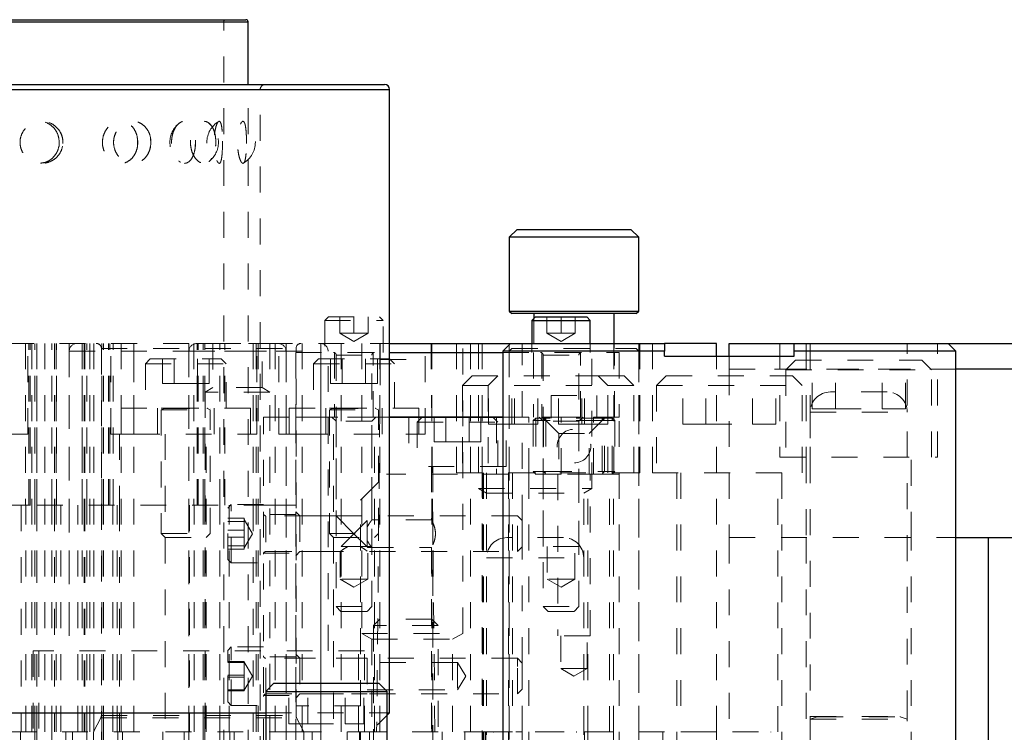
# Model space of a CAD drawing. Header units: inches. Extents: x 1802 to 2468, y -253 to -72.
# Tile 289 of 570: x 2081.72 to 2085.53, y -114.7 to -111.95. Entities that reach past the tile are written whole.
import ezdxf

# ---------------------------------------------------------------- set-up
doc = ezdxf.new("R2010")
doc.units = ezdxf.units.IN
doc.header["$LTSCALE"] = 0.5
doc.header["$MEASUREMENT"] = 0
doc.linetypes.add('HIDDEN', pattern=[0.225, 0.15, -0.075])
for name, color, linetype in [('DIE-M-S', 8, 'Continuous'), ('DIE-M-S2', 1, 'Continuous'), ('DIE-M-S3', 8, 'Continuous'), ('DSS-M-S', 53, 'Continuous'), ('RAI-M-S', 8, 'Continuous'), ('SVD-M-S', 8, 'Continuous')]:
    doc.layers.add(name, color=color, linetype=linetype)

msp = doc.modelspace()

# ---------------------------------------------------------------- linework, layer by layer
at = {"layer": 'DIE-M-S', "linetype": 'HIDDEN', "lineweight": 18}
for p, q in [((2080.27666, -113.19667), (2083.15166, -113.19667)), ((2081.76916, -114.69667), (2081.76916, -113.19667)), ((2081.81941, -113.19667), (2081.81941, -114.69667)), ((2081.86416, -114.69667), (2081.86416, -113.19667)), ((2081.91356, -113.19667), (2081.91356, -114.38417)), ((2081.96416, -114.69667), (2081.96416, -113.19667)), ((2081.99416, -114.69667), (2081.99416, -113.19667)), ((2082.00891, -114.69667), (2082.00891, -113.19667)), ((2082.11437, -114.69667), (2082.11437, -113.19667)), ((2082.16395, -113.54667), (2082.16395, -113.19667)), ((2082.16416, -114.69667), (2082.16416, -113.19667)), ((2082.37666, -113.19667), (2082.37666, -114.69667)), ((2082.63666, -113.19667), (2082.63666, -114.69667)), ((2082.63916, -113.54667), (2082.63916, -113.19667)), ((2082.64416, -114.69667), (2082.64416, -113.19667)), ((2082.70916, -114.69667), (2082.70916, -113.19667)), ((2082.75166, -114.69667), (2082.75166, -113.19667)), ((2082.81416, -114.69667), (2082.81416, -113.19667)), ((2082.88666, -114.69667), (2082.88666, -113.19667)), ((2082.91476, -114.38417), (2082.91476, -113.19667)), ((2082.96416, -113.19667), (2082.96416, -114.69667)), ((2083.04416, -113.19667), (2083.04416, -114.31667)), ((2083.11366, -113.19667), (2083.11366, -114.69667)), ((2083.28916, -113.54667), (2083.28916, -113.19667)), ((2083.31466, -114.69667), (2083.31466, -113.19667)), ((2083.40966, -113.19667), (2083.40966, -113.69667)), ((2083.43416, -114.31667), (2083.43416, -113.19667)), ((2083.46416, -114.69667), (2083.46416, -113.19667)), ((2083.49541, -113.19667), (2083.49541, -113.75667)), ((2083.50966, -113.19667), (2083.50966, -113.69667)), ((2083.61416, -113.19667), (2083.61416, -114.69667)), ((2083.66416, -113.88127), (2083.66416, -113.19667)), ((2083.93291, -113.75667), (2083.93291, -113.19667)), ((2084.01866, -113.69667), (2084.01866, -113.19667)), ((2084.11416, -114.69667), (2084.11416, -113.19667)), ((2084.11866, -113.69667), (2084.11866, -113.19667)), ((2084.41416, -114.69667), (2084.41416, -113.24667)), ((2082.16416, -113.54667), (2082.63916, -113.54667)), ((2082.28466, -113.54667), (2082.28466, -114.69667)), ((2082.44366, -114.69667), (2082.44366, -113.54667)), ((2082.81416, -113.54667), (2083.28916, -113.54667)), ((2082.93466, -113.54667), (2082.93466, -114.69667)), ((2083.09366, -114.69667), (2083.09366, -113.54667)), ((2083.40966, -113.69667), (2084.01866, -113.69667)), ((2083.51116, -113.69667), (2083.51116, -114.69667)), ((2083.61116, -113.69667), (2083.61116, -114.69667)), ((2083.91716, -114.69667), (2083.91716, -113.69667)), ((2084.01716, -114.69667), (2084.01716, -113.69667)), ((2084.01866, -113.69667), (2084.11866, -113.69667)), ((2083.49541, -113.75667), (2083.93291, -113.75667)), ((2083.49541, -113.75667), (2083.52666, -113.77472)), ((2083.52666, -113.77472), (2083.90166, -113.77472)), ((2083.90166, -113.77472), (2083.93291, -113.75667)), ((2083.66416, -114.43127), (2083.66416, -113.98207)), ((2083.04416, -114.31667), (2083.43416, -114.31667)), ((2083.04416, -114.31667), (2083.08291, -114.33905)), ((2083.08291, -114.33905), (2083.39541, -114.33905)), ((2083.08291, -114.33905), (2083.08291, -114.69667)), ((2083.39541, -114.33905), (2083.43416, -114.31667)), ((2083.39541, -114.69667), (2083.39541, -114.33905)), ((2083.05416, -114.38417), (2081.77416, -114.38417)), ((2081.77416, -114.38417), (2081.77416, -114.69667)), ((2083.05416, -114.69667), (2083.05416, -114.38417)), ((2083.66416, -114.69667), (2083.66416, -114.53207)), ((2080.28654, -114.69667), (2082.78916, -114.69667)), ((2083.03916, -114.69667), (2083.66416, -114.69667)), ((2084.41416, -114.69667), (2083.66416, -114.69667))]:
    msp.add_line(p, q, dxfattribs=at)
at = {"layer": 'DIE-M-S', "linetype": 'Continuous', "lineweight": 25}
for p, q in [((2083.15166, -113.19667), (2083.61916, -113.19667)), ((2084.41416, -113.19667), (2084.21416, -113.19667)), ((2084.41416, -113.24667), (2084.41416, -113.19667))]:
    msp.add_line(p, q, dxfattribs=at)
at = {"layer": 'DIE-M-S2', "linetype": 'HIDDEN', "lineweight": 18}
for p, q in [((2081.74485, -113.19667), (2081.74485, -113.82167)), ((2081.75416, -113.54667), (2081.75416, -113.19667)), ((2081.75784, -113.82167), (2081.75784, -113.19667)), ((2081.76272, -113.82167), (2081.76272, -113.19667)), ((2081.78132, -113.82167), (2081.78132, -113.19667)), ((2081.78845, -113.82167), (2081.78845, -113.19667)), ((2081.78916, -113.19667), (2081.78916, -113.82167)), ((2081.84632, -113.82167), (2081.84632, -113.19667)), ((2081.84632, -113.82167), (2081.84632, -113.19667)), ((2081.85709, -113.19667), (2081.85709, -113.82167)), ((2081.86492, -113.82167), (2081.86492, -113.19667)), ((2081.96339, -113.82167), (2081.96339, -113.19667)), ((2081.97123, -113.19667), (2081.97123, -113.82167)), ((2081.97416, -113.19667), (2081.97416, -113.82167)), ((2081.98199, -113.82167), (2081.98199, -113.19667)), ((2081.98199, -113.82167), (2081.98199, -113.19667)), ((2082.03987, -113.82167), (2082.03987, -113.19667)), ((2082.04699, -113.82167), (2082.04699, -113.19667)), ((2082.06559, -113.82167), (2082.06559, -113.19667)), ((2082.07048, -113.82167), (2082.07048, -113.19667)), ((2082.07416, -113.54667), (2082.07416, -113.19667)), ((2082.08347, -113.82167), (2082.08347, -113.19667)), ((2082.39485, -113.19667), (2082.39485, -113.82167)), ((2082.40784, -113.82167), (2082.40784, -113.19667)), ((2082.41272, -113.82167), (2082.41272, -113.19667)), ((2082.43132, -113.82167), (2082.43132, -113.19667)), ((2082.43845, -113.82167), (2082.43845, -113.19667)), ((2082.49632, -113.82167), (2082.49632, -113.19667)), ((2082.49632, -113.82167), (2082.49632, -113.19667)), ((2082.51492, -113.82167), (2082.51492, -113.19667)), ((2082.62416, -113.19667), (2082.62416, -113.82167)), ((2082.68916, -113.19667), (2082.68916, -113.38467)), ((2082.72416, -113.54667), (2082.72416, -113.19667)), ((2082.96416, -113.19667), (2082.96416, -114.69667)), ((2083.11581, -113.19667), (2083.11581, -113.25867)), ((2083.31251, -113.25867), (2083.31251, -113.19667)), ((2083.46416, -114.69667), (2083.46416, -113.19667)), ((2083.11581, -113.25867), (2083.10178, -114.69667)), ((2083.11581, -113.25867), (2083.31251, -113.25867)), ((2083.32654, -114.69667), (2083.31251, -113.25867)), ((2081.66416, -113.54667), (2081.75416, -113.54667)), ((2082.07416, -113.54667), (2082.10851, -113.54667)), ((2082.10851, -113.54667), (2082.10851, -113.82167)), ((2082.10851, -113.54667), (2082.16416, -113.54667)), ((2082.72416, -113.54667), (2082.81416, -113.54667)), ((2081.66416, -113.82167), (2081.78916, -113.82167)), ((2081.78916, -113.82167), (2082.68916, -113.82167)), ((2082.68916, -113.82167), (2082.81416, -113.82167))]:
    msp.add_line(p, q, dxfattribs=at)
at = {"layer": 'DIE-M-S3', "linetype": 'Continuous', "lineweight": 25}
for p, q in [((2083.64416, -112.75667), (2083.61416, -112.78667)), ((2083.61416, -112.78667), (2083.61416, -113.07167)), ((2084.11416, -112.78667), (2083.61416, -112.78667)), ((2083.64416, -112.75667), (2084.08416, -112.75667)), ((2084.11416, -112.78667), (2084.08416, -112.75667)), ((2084.11416, -113.07167), (2084.11416, -112.78667)), ((2083.61416, -113.07167), (2083.62416, -113.08167)), ((2083.61416, -113.07167), (2084.11416, -113.07167)), ((2084.10416, -113.08167), (2083.62416, -113.08167)), ((2083.70916, -113.08167), (2083.70916, -113.09967)), ((2084.01916, -113.19667), (2084.01916, -113.08167)), ((2084.10416, -113.08167), (2084.11416, -113.07167)), ((2083.61916, -113.19667), (2083.58916, -113.22667)), ((2083.61916, -113.19667), (2084.21416, -113.19667)), ((2084.21416, -113.19667), (2084.21416, -113.22667)), ((2084.71416, -113.19667), (2085.30916, -113.19667)), ((2084.71416, -113.22667), (2084.71416, -113.19667)), ((2085.33916, -113.22667), (2085.30916, -113.19667)), ((2083.58916, -113.22667), (2083.58916, -115.19667)), ((2084.21416, -113.22667), (2083.58916, -113.22667)), ((2084.21416, -113.24667), (2084.21416, -113.22667)), ((2084.71416, -113.24667), (2084.71416, -113.22667)), ((2085.33916, -113.22667), (2084.71416, -113.22667)), ((2085.33916, -115.19667), (2085.33916, -113.22667)), ((2084.21416, -113.24667), (2084.71416, -113.24667))]:
    msp.add_line(p, q, dxfattribs=at)
at = {"layer": 'DIE-M-S3', "linetype": 'HIDDEN', "lineweight": 18}
for p, q in [((2083.70916, -113.09967), (2083.70916, -113.21667)), ((2082.63666, -113.19667), (2082.63666, -115.19667)), ((2082.88666, -115.19667), (2082.88666, -113.19667)), ((2084.01916, -113.21667), (2084.01916, -113.19667)), ((2084.16726, -113.19667), (2084.16726, -113.69667)), ((2084.76106, -113.69667), (2084.76106, -113.19667)), ((2083.62416, -113.21667), (2083.61416, -113.22667)), ((2083.61416, -113.22667), (2083.61416, -114.94667)), ((2083.62416, -113.21667), (2084.10416, -113.21667)), ((2084.11416, -113.22667), (2084.10416, -113.21667)), ((2084.11416, -114.94667), (2084.11416, -113.22667)), ((2084.16726, -113.69667), (2084.76106, -113.69667)), ((2084.26116, -113.69667), (2084.26116, -115.19667)), ((2084.66716, -115.19667), (2084.66716, -113.69667)), ((2081.66416, -113.82167), (2081.78916, -113.82167)), ((2081.72845, -113.82167), (2081.72845, -114.69667)), ((2081.74632, -114.69667), (2081.74632, -113.82167)), ((2081.78132, -114.69667), (2081.78132, -113.82167)), ((2081.78845, -114.69667), (2081.78845, -113.82167)), ((2081.78916, -113.82167), (2081.78916, -114.69667)), ((2081.78916, -113.82167), (2082.68916, -113.82167)), ((2081.84632, -114.69667), (2081.84632, -113.82167)), ((2081.84632, -114.69667), (2081.84632, -113.82167)), ((2081.85709, -113.82167), (2081.85709, -114.69667)), ((2081.88132, -114.69667), (2081.88132, -113.82167)), ((2081.94699, -114.69667), (2081.94699, -113.82167)), ((2081.97123, -113.82167), (2081.97123, -114.69667)), ((2081.97416, -113.82167), (2081.97416, -114.69667)), ((2081.98199, -114.69667), (2081.98199, -113.82167)), ((2081.98199, -114.69667), (2081.98199, -113.82167)), ((2082.03987, -114.69667), (2082.03987, -113.82167)), ((2082.04699, -114.69667), (2082.04699, -113.82167)), ((2082.08199, -114.69667), (2082.08199, -113.82167)), ((2082.09987, -114.69667), (2082.09987, -113.82167)), ((2082.10851, -113.82167), (2082.10851, -114.69667)), ((2082.37845, -113.82167), (2082.37845, -114.69667)), ((2082.39632, -114.69667), (2082.39632, -113.82167)), ((2082.43132, -114.69667), (2082.43132, -113.82167)), ((2082.43845, -114.69667), (2082.43845, -113.82167)), ((2082.49632, -114.69667), (2082.49632, -113.82167)), ((2082.49632, -114.69667), (2082.49632, -113.82167)), ((2082.53132, -114.69667), (2082.53132, -113.82167)), ((2082.62416, -113.82167), (2082.62416, -114.69667)), ((2082.68916, -113.82167), (2082.81416, -113.82167)), ((2080.28654, -114.69667), (2082.78916, -114.69667)), ((2081.72632, -115.19667), (2081.72632, -114.69667)), ((2081.78132, -115.19667), (2081.78132, -114.69667)), ((2081.78845, -115.19667), (2081.78845, -114.69667)), ((2081.78916, -114.69667), (2081.78916, -115.19667)), ((2081.84632, -115.19667), (2081.84632, -114.69667)), ((2081.84632, -115.19667), (2081.84632, -114.69667)), ((2081.90132, -115.19667), (2081.90132, -114.69667)), ((2081.92699, -115.19667), (2081.92699, -114.69667)), ((2081.98199, -115.19667), (2081.98199, -114.69667)), ((2081.98199, -115.19667), (2081.98199, -114.69667)), ((2082.00791, -114.69667), (2082.00791, -115.19667)), ((2082.03916, -115.19667), (2082.03916, -114.69667)), ((2082.03987, -115.19667), (2082.03987, -114.69667)), ((2082.04699, -115.19667), (2082.04699, -114.69667)), ((2082.10199, -115.19667), (2082.10199, -114.69667)), ((2082.11987, -115.19667), (2082.11987, -114.69667)), ((2082.2751, -114.69667), (2082.2751, -115.19667)), ((2082.35845, -114.69667), (2082.35845, -115.19667)), ((2082.37632, -115.19667), (2082.37632, -114.69667)), ((2082.43132, -115.19667), (2082.43132, -114.69667)), ((2082.43845, -115.19667), (2082.43845, -114.69667)), ((2082.49632, -115.19667), (2082.49632, -114.69667)), ((2082.49632, -115.19667), (2082.49632, -114.69667)), ((2082.5351, -114.69667), (2082.5351, -115.19667)), ((2082.55132, -115.19667), (2082.55132, -114.69667)), ((2082.82041, -115.19667), (2082.82041, -114.69667)), ((2082.85322, -115.19667), (2082.85322, -114.69667)), ((2082.98822, -115.19667), (2082.98822, -114.69667)), ((2083.03603, -114.69667), (2083.03603, -115.19667)), ((2083.03916, -114.69667), (2083.66416, -114.69667)), ((2083.07353, -114.69667), (2083.07353, -115.19667)), ((2083.07366, -114.69667), (2083.07366, -114.88667)), ((2083.35466, -114.88667), (2083.35466, -114.69667)), ((2083.35478, -115.19667), (2083.35478, -114.69667)), ((2083.44228, -115.19667), (2083.44228, -114.69667)), ((2083.51116, -114.69667), (2083.51116, -115.19667)), ((2083.52041, -114.69667), (2083.52041, -115.19667)), ((2083.52416, -114.69667), (2083.52416, -115.19667)), ((2083.61116, -114.69667), (2083.61116, -115.19667)), ((2083.66416, -115.19667), (2083.66416, -114.69667)), ((2084.41416, -114.69667), (2083.66416, -114.69667)), ((2083.90416, -115.19667), (2083.90416, -114.69667)), ((2083.91716, -115.19667), (2083.91716, -114.69667)), ((2084.01716, -115.19667), (2084.01716, -114.69667)), ((2084.20791, -115.19667), (2084.20791, -114.69667)), ((2084.41416, -115.19667), (2084.41416, -114.69667))]:
    msp.add_line(p, q, dxfattribs=at)
at = {"layer": 'DSS-M-S', "linetype": 'Continuous', "lineweight": 25}
for p, q in [((2080.83141, -111.94667), (2082.59691, -111.94667)), ((2080.82353, -111.95455), (2082.60478, -111.95455)), ((2082.60478, -112.19667), (2082.60478, -111.95455)), ((2080.27666, -112.21667), (2083.15166, -112.21667)), ((2080.29666, -112.19667), (2083.13166, -112.19667)), ((2083.15166, -114.62317), (2083.15166, -112.21667)), ((2082.70428, -114.50917), (2082.67303, -114.54042)), ((2082.70428, -114.50917), (2083.11053, -114.50917)), ((2083.14178, -114.54042), (2083.11053, -114.50917)), ((2082.67303, -114.54042), (2082.67303, -114.82167)), ((2082.67303, -114.54042), (2083.14178, -114.54042)), ((2083.14178, -114.82167), (2083.14178, -114.54042)), ((2080.75529, -114.62317), (2082.67303, -114.62317)), ((2083.14178, -114.63306), (2083.15166, -114.62317)), ((2083.14178, -114.62317), (2083.15166, -114.62317))]:
    msp.add_line(p, q, dxfattribs=at)
at = {"layer": 'DSS-M-S', "linetype": 'HIDDEN', "lineweight": 18}
for p, q in [((2082.60478, -111.95455), (2080.82353, -111.95455)), ((2080.91728, -111.95455), (2082.50925, -111.95455)), ((2082.51103, -116.1888), (2082.51103, -111.95455)), ((2083.15166, -112.21667), (2080.27666, -112.21667)), ((2080.77666, -112.21667), (2082.64988, -112.21667)), ((2082.60478, -116.1888), (2082.60478, -112.19667)), ((2082.65166, -116.61417), (2082.65166, -112.21667)), ((2082.33789, -112.34811), (2082.34431, -112.34401)), ((2082.45962, -112.35249), (2082.45395, -112.34671)), ((2082.49143, -112.3404), (2082.49352, -112.34008)), ((2082.58824, -112.34154), (2082.58725, -112.3406)), ((2082.22909, -112.42437), (2082.22797, -112.40254)), ((2082.59874, -112.42433), (2082.59858, -112.40257)), ((2082.17825, -112.41554), (2082.17722, -112.43853)), ((2082.40161, -112.41555), (2082.40097, -112.43853)), ((2082.5061, -112.4156), (2082.50596, -112.43852)), ((2082.76306, -114.66542), (2082.76306, -114.50917)), ((2082.83523, -114.66542), (2082.83523, -114.50917)), ((2082.97957, -114.66542), (2082.97957, -114.50917)), ((2083.05174, -114.66542), (2083.05174, -114.50917)), ((2082.67303, -114.62317), (2083.14178, -114.62317)), ((2082.96416, -114.81067), (2083.14178, -114.63306)), ((2082.76306, -114.66542), (2082.83523, -114.66542)), ((2082.83523, -114.66542), (2082.97957, -114.66542)), ((2082.97957, -114.66542), (2083.05174, -114.66542))]:
    msp.add_line(p, q, dxfattribs=at)
for centre, radius, start, end in [((2082.51891, -111.95455), 0.00787, 90, 180), ((2082.67166, -112.21667), 0.02, 90, 180), ((2082.39677, -112.4202), 0.09375, 129.20272, 230.35272), ((2082.53947, -112.4202), 0.09375, 120.78974, 238.81024), ((2082.39677, -112.4202), 0.09375, 307.96843, 52.09477), ((2082.53947, -112.4202), 0.09375, 301.00349, 58.98802)]:
    msp.add_arc(centre, radius, start, end, dxfattribs=at)
at = {"layer": 'DSS-M-S', "linetype": 'Continuous', "lineweight": 25}
for centre, radius in [((2082.59691, -111.95455), 0.00787), ((2083.13166, -112.21667), 0.02)]:
    msp.add_arc(centre, radius, 0, 90, dxfattribs=at)
at = {"layer": 'DSS-M-S', "linetype": 'HIDDEN', "lineweight": 18}
for points, knots in [([(2081.88971, -112.4202), (2081.88884, -112.42917), (2081.88709, -112.4471), (2081.87349, -112.47099), (2081.85334, -112.48945), (2081.82765, -112.5005), (2081.79918, -112.50262), (2081.77121, -112.49516), (2081.74733, -112.47885), (2081.73061, -112.45577), (2081.72289, -112.42898), (2081.72462, -112.40167), (2081.73524, -112.37664), (2081.75358, -112.35624), (2081.77797, -112.34258), (2081.80597, -112.33743), (2081.8344, -112.34178), (2081.85977, -112.35538), (2081.87869, -112.37654), (2081.88839, -112.3995), (2081.88934, -112.41445), (2081.88971, -112.4202)], [0, 0, 0, 0, 0.05200279, 0.10398273, 0.15647529, 0.21028478, 0.26527623, 0.32086231, 0.3762398, 0.43064226, 0.48366013, 0.53552839, 0.58705764, 0.63919628, 0.6925647, 0.74721807, 0.80269319, 0.85823011, 0.91301991, 0.9664974, 1, 1, 1, 1]), ([(2081.87542, -112.4202), (2081.87454, -112.41091), (2081.87276, -112.39232), (2081.85888, -112.3675), (2081.83841, -112.34944), (2081.81735, -112.33985), (2081.80407, -112.34008), (2081.79971, -112.34016)], [0, 0, 0, 0, 0.2260475, 0.4521919, 0.6759687, 0.893497, 1, 1, 1, 1]), ([(2082.17889, -112.4202), (2082.17816, -112.4109), (2082.17669, -112.3923), (2082.16512, -112.36759), (2082.14788, -112.34913), (2082.12636, -112.33911), (2082.10335, -112.33827), (2082.08125, -112.34622), (2082.06224, -112.362), (2082.04835, -112.38421), (2082.04146, -112.41084), (2082.04287, -112.43901), (2082.05272, -112.46524), (2082.06971, -112.4861), (2082.09129, -112.49903), (2082.11447, -112.50286), (2082.1366, -112.49769), (2082.15571, -112.48433), (2082.17006, -112.46404), (2082.17776, -112.44148), (2082.17857, -112.42634), (2082.17889, -112.4202)], [0, 0, 0, 0, 0.0554579, 0.1109395, 0.1658403, 0.2192081, 0.2711117, 0.3223399, 0.3739729, 0.4268563, 0.4812619, 0.5368274, 0.5927419, 0.6480375, 0.7019377, 0.7542614, 0.8055938, 0.8569812, 0.9093952, 0.9633154, 1, 1, 1, 1]), ([(2082.22968, -112.4202), (2082.22895, -112.42917), (2082.2275, -112.4471), (2082.21615, -112.47099), (2082.19915, -112.48945), (2082.17719, -112.5005), (2082.15249, -112.50262), (2082.12784, -112.49516), (2082.1065, -112.47885), (2082.09139, -112.45577), (2082.08437, -112.42898), (2082.08594, -112.40167), (2082.09558, -112.37664), (2082.1121, -112.35624), (2082.13383, -112.34258), (2082.15842, -112.33743), (2082.183, -112.34178), (2082.2046, -112.35538), (2082.22049, -112.37654), (2082.22858, -112.3995), (2082.22937, -112.41445), (2082.22968, -112.4202)], [0, 0, 0, 0, 0.0520028, 0.1039827, 0.1564753, 0.2102848, 0.2652762, 0.3208623, 0.3762398, 0.4306423, 0.4836601, 0.5355284, 0.5870576, 0.6391963, 0.6925647, 0.7472181, 0.8026932, 0.8582301, 0.9130199, 0.9664974, 1, 1, 1, 1]), ([(2082.402, -112.4202), (2082.40155, -112.4109), (2082.40064, -112.3923), (2082.39339, -112.36759), (2082.38234, -112.34913), (2082.36818, -112.33911), (2082.3526, -112.33827), (2082.33725, -112.34622), (2082.32374, -112.362), (2082.31371, -112.38421), (2082.30868, -112.41084), (2082.30971, -112.43901), (2082.31688, -112.46524), (2082.32908, -112.4861), (2082.34427, -112.49903), (2082.36018, -112.50286), (2082.37497, -112.49769), (2082.38739, -112.48433), (2082.3965, -112.46404), (2082.4013, -112.44148), (2082.4018, -112.42634), (2082.402, -112.4202)], [0, 0, 0, 0, 0.0554579, 0.1109395, 0.1658403, 0.2192081, 0.2711117, 0.3223399, 0.3739729, 0.4268563, 0.4812619, 0.5368274, 0.5927419, 0.6480375, 0.7019377, 0.7542614, 0.8055938, 0.8569812, 0.9093952, 0.9633154, 1, 1, 1, 1]), ([(2082.48051, -112.4202), (2082.48005, -112.42917), (2082.47915, -112.4471), (2082.472, -112.47099), (2082.4611, -112.48945), (2082.44667, -112.5005), (2082.43001, -112.50262), (2082.41294, -112.49516), (2082.39782, -112.47885), (2082.38694, -112.45577), (2082.38183, -112.42898), (2082.38298, -112.40167), (2082.38997, -112.37664), (2082.40182, -112.35624), (2082.41712, -112.34258), (2082.43405, -112.33743), (2082.45053, -112.34178), (2082.46462, -112.35538), (2082.47475, -112.37654), (2082.47982, -112.3995), (2082.48031, -112.41445), (2082.48051, -112.4202)], [0, 0, 0, 0, 0.0520028, 0.1039827, 0.1564753, 0.2102848, 0.2652762, 0.3208623, 0.3762398, 0.4306423, 0.4836601, 0.5355284, 0.5870576, 0.6391963, 0.6925647, 0.7472181, 0.8026932, 0.8582301, 0.9130199, 0.9664974, 1, 1, 1, 1]), ([(2082.50618, -112.4202), (2082.50609, -112.4109), (2082.50589, -112.3923), (2082.50421, -112.36759), (2082.50127, -112.34913), (2082.49692, -112.33911), (2082.49146, -112.33827), (2082.4855, -112.34622), (2082.47984, -112.362), (2082.4754, -112.38421), (2082.4731, -112.41084), (2082.47358, -112.43901), (2082.47683, -112.46524), (2082.48213, -112.4861), (2082.4883, -112.49903), (2082.49419, -112.50286), (2082.49907, -112.49769), (2082.50266, -112.48433), (2082.50496, -112.46404), (2082.50603, -112.44148), (2082.50614, -112.42634), (2082.50618, -112.4202)], [0, 0, 0, 0, 0.05545789, 0.11093953, 0.16584033, 0.21920813, 0.27111168, 0.32233985, 0.37397292, 0.42685633, 0.48126186, 0.53682738, 0.59274193, 0.64803751, 0.7019377, 0.75426138, 0.80559376, 0.8569812, 0.90939522, 0.96331536, 1, 1, 1, 1]), ([(2082.59882, -112.4202), (2082.59872, -112.42917), (2082.59852, -112.4471), (2082.59682, -112.47099), (2082.59389, -112.48945), (2082.5895, -112.5005), (2082.58375, -112.50262), (2082.57721, -112.49516), (2082.57093, -112.47885), (2082.56616, -112.45577), (2082.56385, -112.42898), (2082.56437, -112.40167), (2082.56751, -112.37664), (2082.57263, -112.35624), (2082.57886, -112.34258), (2082.5852, -112.33743), (2082.59073, -112.34178), (2082.59489, -112.35538), (2082.5975, -112.37654), (2082.59867, -112.3995), (2082.59878, -112.41445), (2082.59882, -112.4202)], [0, 0, 0, 0, 0.0520028, 0.1039827, 0.1564753, 0.2102848, 0.2652762, 0.3208623, 0.3762398, 0.4306423, 0.4836601, 0.5355284, 0.5870576, 0.6391963, 0.6925647, 0.7472181, 0.8026932, 0.8582301, 0.9130199, 0.9664974, 1, 1, 1, 1]), ([(2081.72608, -112.40254), (2081.726, -112.40271), (2081.72371, -112.40819), (2081.72385, -112.41429), (2081.72398, -112.4202)], [0, 0, 0, 0, 0.0315841, 1, 1, 1, 1]), ([(2081.88901, -112.42438), (2081.88912, -112.41677), (2081.88936, -112.40097), (2081.88213, -112.38696), (2081.87838, -112.3797)], [0, 0, 0, 0, 0.4816395, 1, 1, 1, 1]), ([(2082.09582, -112.37969), (2082.09229, -112.3873), (2082.08634, -112.40011), (2082.08564, -112.41441), (2082.08536, -112.4202)], [0, 0, 0, 0, 0.5945328, 1, 1, 1, 1]), ([(2081.80241, -112.50081), (2081.80998, -112.49981), (2081.82606, -112.49768), (2081.84767, -112.4842), (2081.86479, -112.46408), (2081.87406, -112.44147), (2081.87503, -112.42633), (2081.87542, -112.4202)], [0, 0, 0, 0, 0.1901877, 0.4042456, 0.6225797, 0.8471877, 1, 1, 1, 1]), ([(2081.87465, -112.41554), (2081.87533, -112.42348), (2081.87611, -112.43243), (2081.87269, -112.44041), (2081.8723, -112.44132)], [0, 0, 0, 0, 0.8870897, 1, 1, 1, 1]), ([(2082.04529, -112.44133), (2082.04492, -112.44038), (2082.04236, -112.43378), (2082.04238, -112.42646), (2082.0424, -112.4202)], [0, 0, 0, 0, 0.1444264, 1, 1, 1, 1]), ([(2082.2191, -112.46163), (2082.22056, -112.45944), (2082.22523, -112.45243), (2082.22645, -112.44341), (2082.22729, -112.43721)], [0, 0, 0, 0, 0.3133655, 1, 1, 1, 1]), ([(2082.45377, -112.49423), (2082.45418, -112.49405), (2082.45841, -112.4922), (2082.46149, -112.48683), (2082.46427, -112.48198)], [0, 0, 0, 0, 0.0978025, 1, 1, 1, 1]), ([(2082.34355, -112.49673), (2082.34315, -112.49662), (2082.34106, -112.49604), (2082.33923, -112.49382), (2082.33775, -112.49204)], [0, 0, 0, 0, 0.1922486, 1, 1, 1, 1]), ([(2082.49359, -112.50104), (2082.49345, -112.50118), (2082.4928, -112.50179), (2082.492, -112.50067), (2082.49138, -112.49979)], [0, 0, 0, 0, 0.2170568, 1, 1, 1, 1])]:
    msp.add_open_spline(points, degree=3, knots=knots, dxfattribs=at)
at = {"layer": 'RAI-M-S', "linetype": 'Continuous', "lineweight": 25}
for p, q in [((2084.46416, -113.19667), (2084.71416, -113.19667)), ((2084.46416, -113.24667), (2084.46416, -113.19667)), ((2085.30916, -113.19667), (2091.36416, -113.19667)), ((2091.36416, -113.29667), (2085.33916, -113.29667)), ((2085.33916, -113.94667), (2091.36416, -113.94667)), ((2085.33916, -113.94667), (2085.46416, -113.94667)), ((2085.46416, -113.94667), (2085.46416, -115.19667))]:
    msp.add_line(p, q, dxfattribs=at)
at = {"layer": 'RAI-M-S', "linetype": 'HIDDEN', "lineweight": 18}
for p, q in [((2084.65966, -113.19667), (2084.65966, -113.63667)), ((2084.77666, -113.19667), (2084.77666, -113.63667)), ((2085.15166, -113.63667), (2085.15166, -113.19667)), ((2085.26866, -113.63667), (2085.26866, -113.19667)), ((2084.46416, -113.29667), (2084.46416, -113.24667)), ((2084.46416, -113.29667), (2084.46416, -113.94667)), ((2084.46416, -113.29667), (2091.36416, -113.29667)), ((2085.33916, -113.29667), (2084.46416, -113.29667)), ((2084.65966, -113.63667), (2085.26866, -113.63667)), ((2084.76116, -113.63667), (2084.76116, -113.94667)), ((2085.16716, -113.94667), (2085.16716, -113.63667)), ((2084.46416, -113.94667), (2085.33916, -113.94667)), ((2084.46416, -113.94667), (2085.33916, -113.94667)), ((2084.46416, -113.94667), (2084.46416, -115.19667)), ((2084.76103, -113.94667), (2084.76103, -115.19667)), ((2084.76116, -113.94667), (2084.76116, -115.19667)), ((2085.16716, -115.19667), (2085.16716, -113.94667)), ((2085.16728, -115.19667), (2085.16728, -113.94667))]:
    msp.add_line(p, q, dxfattribs=at)
at = {"layer": 'SVD-M-S', "linetype": 'HIDDEN', "lineweight": 18}
for p, q in [((2082.91516, -113.09367), (2082.90116, -113.10767)), ((2082.90116, -113.10767), (2083.12716, -113.10767)), ((2082.90116, -113.10767), (2082.90116, -113.23167)), ((2082.91516, -113.09367), (2083.11316, -113.09367)), ((2082.95966, -113.15767), (2082.95966, -113.09367)), ((2083.01416, -113.15767), (2083.01416, -113.09367)), ((2083.06866, -113.15767), (2083.06866, -113.09367)), ((2083.12716, -113.10767), (2083.11316, -113.09367)), ((2083.12716, -113.23167), (2083.12716, -113.10767)), ((2083.75966, -113.15767), (2083.75966, -113.09367)), ((2083.81416, -113.15767), (2083.81416, -113.09367)), ((2083.86866, -113.15767), (2083.86866, -113.09367)), ((2082.98691, -113.15767), (2082.95966, -113.15767)), ((2082.95966, -113.15767), (2083.01416, -113.18914)), ((2083.01416, -113.15767), (2082.98691, -113.15767)), ((2083.04141, -113.15767), (2083.01416, -113.15767)), ((2083.01416, -113.18914), (2083.06866, -113.15767)), ((2083.06866, -113.15767), (2083.04141, -113.15767)), ((2083.78691, -113.15767), (2083.75966, -113.15767)), ((2083.75966, -113.15767), (2083.81416, -113.18914)), ((2083.81416, -113.15767), (2083.78691, -113.15767)), ((2083.84141, -113.15767), (2083.81416, -113.15767)), ((2083.81416, -113.18914), (2083.86866, -113.15767)), ((2083.86866, -113.15767), (2083.84141, -113.15767)), ((2082.40666, -113.19717), (2082.72166, -113.19717)), ((2082.46941, -113.19717), (2082.46941, -113.36721)), ((2082.65891, -113.36721), (2082.65891, -113.19717)), ((2083.70116, -113.19667), (2083.70116, -113.23167)), ((2083.92716, -113.23167), (2083.92716, -113.19667)), ((2081.91416, -113.22667), (2082.91236, -113.22667)), ((2081.91416, -113.22667), (2081.91416, -114.38417)), ((2082.03816, -113.21667), (2082.79016, -113.21667)), ((2082.03816, -113.21667), (2082.03816, -114.63345)), ((2082.37666, -113.22717), (2082.74991, -113.22717)), ((2082.37666, -113.22717), (2082.37666, -114.94667)), ((2082.75166, -114.94667), (2082.75166, -113.22717)), ((2082.78916, -113.23167), (2082.78916, -113.48167)), ((2082.78916, -113.23167), (2083.15166, -113.23167)), ((2082.79016, -114.63345), (2082.79016, -113.21667)), ((2082.91416, -114.38417), (2082.91416, -113.22667)), ((2082.93941, -113.23167), (2082.93941, -113.48167)), ((2082.94516, -113.24167), (2083.08316, -113.24167)), ((2082.94516, -113.24167), (2082.94516, -114.21307)), ((2083.08316, -114.21307), (2083.08316, -113.24167)), ((2083.08891, -113.48167), (2083.08891, -113.23167)), ((2083.58916, -113.23167), (2084.03916, -113.23167)), ((2083.70791, -113.23167), (2083.70791, -113.48167)), ((2083.73941, -113.23167), (2083.73941, -113.48167)), ((2083.74516, -113.24167), (2083.88316, -113.24167)), ((2083.74516, -113.24167), (2083.74516, -114.21307)), ((2083.88316, -114.21307), (2083.88316, -113.24167)), ((2083.88891, -113.48167), (2083.88891, -113.23167)), ((2084.02041, -113.48167), (2084.02041, -113.23167)), ((2084.03916, -113.23167), (2084.03916, -113.48167)), ((2082.22716, -113.25667), (2082.20816, -113.27567)), ((2082.20816, -113.27567), (2082.52016, -113.27567)), ((2082.20816, -113.27567), (2082.20816, -113.44667)), ((2082.22716, -113.25667), (2082.50116, -113.25667)), ((2082.27395, -113.35167), (2082.27395, -113.25667)), ((2082.31905, -113.35167), (2082.31905, -113.25667)), ((2082.40926, -113.35167), (2082.40926, -113.25667)), ((2082.45437, -113.35167), (2082.45437, -113.25667)), ((2082.52016, -113.27567), (2082.50116, -113.25667)), ((2082.52016, -113.44667), (2082.52016, -113.27567)), ((2082.87716, -113.25667), (2082.85816, -113.27567)), ((2082.85816, -113.27567), (2083.17016, -113.27567)), ((2082.85816, -113.27567), (2082.85816, -113.44667)), ((2082.87716, -113.25667), (2083.15116, -113.25667)), ((2082.92395, -113.35167), (2082.92395, -113.25667)), ((2082.96905, -113.35167), (2082.96905, -113.25667)), ((2083.05926, -113.35167), (2083.05926, -113.25667)), ((2083.10437, -113.35167), (2083.10437, -113.25667)), ((2083.17016, -113.27567), (2083.15116, -113.25667)), ((2083.17016, -113.44667), (2083.17016, -113.27567)), ((2084.72041, -113.26167), (2084.68291, -113.29917)), ((2084.72041, -113.26167), (2085.20791, -113.26167)), ((2084.78403, -113.44917), (2084.78403, -113.26167)), ((2084.87409, -113.44917), (2084.87409, -113.26167)), ((2085.05423, -113.44917), (2085.05423, -113.26167)), ((2085.14429, -113.44917), (2085.14429, -113.26167)), ((2085.24541, -113.29917), (2085.20791, -113.26167)), ((2083.47041, -113.32167), (2083.43291, -113.35917)), ((2083.47041, -113.32167), (2083.95791, -113.32167)), ((2083.57041, -113.32167), (2083.53291, -113.35917)), ((2083.53403, -113.50917), (2083.53403, -113.32167)), ((2083.62409, -113.50917), (2083.62409, -113.32167)), ((2083.63403, -113.50917), (2083.63403, -113.32167)), ((2083.72409, -113.50917), (2083.72409, -113.32167)), ((2083.80423, -113.50917), (2083.80423, -113.32167)), ((2083.89429, -113.50917), (2083.89429, -113.32167)), ((2083.90423, -113.50917), (2083.90423, -113.32167)), ((2083.95791, -113.32167), (2084.05791, -113.32167)), ((2083.99541, -113.35917), (2083.95791, -113.32167)), ((2083.99429, -113.50917), (2083.99429, -113.32167)), ((2084.09541, -113.35917), (2084.05791, -113.32167)), ((2084.22041, -113.32167), (2084.18291, -113.35917)), ((2084.22041, -113.32167), (2084.70791, -113.32167)), ((2084.28403, -113.50917), (2084.28403, -113.32167)), ((2084.37409, -113.50917), (2084.37409, -113.32167)), ((2084.55423, -113.50917), (2084.55423, -113.32167)), ((2084.64429, -113.50917), (2084.64429, -113.32167)), ((2084.68291, -113.29917), (2085.24541, -113.29917)), ((2084.68291, -113.29917), (2084.68291, -113.63667)), ((2084.74541, -113.35917), (2084.70791, -113.32167)), ((2085.24541, -113.63667), (2085.24541, -113.29917)), ((2082.27395, -113.35167), (2082.31905, -113.35167)), ((2082.31905, -113.35167), (2082.40926, -113.35167)), ((2082.40926, -113.35167), (2082.45437, -113.35167)), ((2082.92395, -113.35167), (2082.96905, -113.35167)), ((2082.96905, -113.35167), (2083.05926, -113.35167)), ((2083.05926, -113.35167), (2083.10437, -113.35167)), ((2083.43291, -113.35917), (2083.99541, -113.35917)), ((2083.43291, -113.35917), (2083.43291, -113.69667)), ((2083.53291, -113.35917), (2083.53291, -113.69667)), ((2083.99541, -113.35917), (2084.09541, -113.35917)), ((2083.99541, -113.69667), (2083.99541, -113.35917)), ((2084.09541, -113.69667), (2084.09541, -113.35917)), ((2084.18291, -113.35917), (2084.74541, -113.35917)), ((2084.18291, -113.35917), (2084.18291, -113.69667)), ((2084.74541, -113.69667), (2084.74541, -113.35917)), ((2082.46941, -113.36721), (2082.43916, -113.38467)), ((2082.68916, -113.38467), (2082.43916, -113.38467)), ((2082.43916, -113.38467), (2082.43916, -115.13467)), ((2082.65891, -113.36721), (2082.46941, -113.36721)), ((2082.68916, -113.38467), (2082.65891, -113.36721)), ((2082.68916, -115.13467), (2082.68916, -113.38467)), ((2085.07366, -113.38417), (2084.85466, -113.38417)), ((2083.77558, -113.39814), (2083.95274, -113.39814)), ((2083.77558, -113.39814), (2083.77558, -113.48514)), ((2083.95274, -113.48514), (2083.95274, -113.39814)), ((2082.11416, -113.44667), (2082.61416, -113.44667)), ((2082.11416, -113.44667), (2082.11416, -113.54667)), ((2082.25478, -113.44667), (2082.25478, -113.54667)), ((2082.26916, -113.44667), (2082.26916, -113.44707)), ((2082.26916, -113.44707), (2082.45916, -113.44707)), ((2082.28046, -113.44859), (2082.26916, -113.45271)), ((2082.26916, -113.45271), (2082.45916, -113.45271)), ((2082.26916, -113.45271), (2082.26916, -113.93117)), ((2082.28046, -113.44859), (2082.44786, -113.44859)), ((2082.45916, -113.45271), (2082.44786, -113.44859)), ((2082.45916, -113.44707), (2082.45916, -113.44667)), ((2082.45916, -113.93117), (2082.45916, -113.45271)), ((2082.47353, -113.54667), (2082.47353, -113.44667)), ((2082.61416, -113.54667), (2082.61416, -113.44667)), ((2082.76416, -113.44667), (2083.26416, -113.44667)), ((2082.76416, -113.44667), (2082.76416, -113.54667)), ((2082.90478, -113.44667), (2082.90478, -113.54667)), ((2082.91916, -113.44667), (2082.91916, -113.44707)), ((2082.91916, -113.44707), (2083.10916, -113.44707)), ((2082.93046, -113.44859), (2082.91916, -113.45271)), ((2082.91916, -113.45271), (2083.10916, -113.45271)), ((2082.91916, -113.45271), (2082.91916, -113.93117)), ((2082.93046, -113.44859), (2083.09786, -113.44859)), ((2083.10916, -113.45271), (2083.09786, -113.44859)), ((2083.10916, -113.44707), (2083.10916, -113.44667)), ((2083.10916, -113.93117), (2083.10916, -113.45271)), ((2083.12353, -113.54667), (2083.12353, -113.44667)), ((2083.26416, -113.54667), (2083.26416, -113.44667)), ((2084.77666, -113.46217), (2085.14991, -113.46217)), ((2084.77666, -113.46217), (2084.77666, -113.63667)), ((2084.78403, -113.44917), (2084.87409, -113.44917)), ((2084.87409, -113.44917), (2085.05423, -113.44917)), ((2085.05423, -113.44917), (2085.14429, -113.44917)), ((2085.15166, -113.63667), (2085.15166, -113.46217)), ((2082.66416, -113.48167), (2082.78916, -113.48167)), ((2082.66416, -114.94667), (2082.66416, -113.48167)), ((2082.78916, -113.48167), (2083.15166, -113.48167)), ((2082.78916, -114.94667), (2082.78916, -113.48167)), ((2082.78916, -113.48167), (2082.78916, -115.19667)), ((2083.15166, -113.48167), (2082.78916, -113.48167)), ((2082.92916, -113.48167), (2082.94516, -113.49767)), ((2083.08316, -113.49767), (2082.94516, -113.49767)), ((2082.94516, -113.49767), (2082.94516, -113.86267)), ((2083.08316, -113.49767), (2083.09916, -113.48167)), ((2083.08316, -113.87892), (2083.08316, -113.49767)), ((2083.22666, -113.48167), (2083.22666, -113.67167)), ((2083.27716, -113.48167), (2083.25816, -113.50067)), ((2083.25816, -113.50067), (2083.57016, -113.50067)), ((2083.25816, -113.50067), (2083.25816, -113.67167)), ((2083.32395, -113.57667), (2083.32395, -113.48167)), ((2083.36905, -113.57667), (2083.36905, -113.48167)), ((2083.45926, -113.57667), (2083.45926, -113.48167)), ((2083.50437, -113.57667), (2083.50437, -113.48167)), ((2083.53403, -113.50917), (2083.62409, -113.50917)), ((2083.57016, -113.50067), (2083.55116, -113.48167)), ((2083.56416, -113.48167), (2083.56416, -113.70167)), ((2083.57016, -113.67167), (2083.57016, -113.50067)), ((2083.58916, -113.48167), (2084.03916, -113.48167)), ((2084.03916, -113.48167), (2083.58916, -113.48167)), ((2083.60166, -113.67167), (2083.60166, -113.48167)), ((2083.62409, -113.50917), (2083.80423, -113.50917)), ((2083.68916, -113.70167), (2083.68916, -113.48167)), ((2083.70668, -113.49498), (2083.71652, -113.48514)), ((2083.70668, -113.49498), (2083.70668, -113.69183)), ((2083.71652, -113.49498), (2083.70668, -113.49498)), ((2083.71652, -113.48514), (2083.71652, -113.49498)), ((2083.71652, -113.48514), (2083.75589, -113.48514)), ((2083.71652, -113.49498), (2083.71652, -113.69183)), ((2083.74605, -113.49498), (2083.71652, -113.49498)), ((2083.72916, -113.48167), (2083.74516, -113.49767)), ((2083.88316, -113.49767), (2083.74516, -113.49767)), ((2083.74516, -113.49767), (2083.74516, -113.98167)), ((2083.75589, -113.48514), (2083.74605, -113.49498)), ((2083.74605, -113.48514), (2083.8051, -113.54419)), ((2083.74605, -113.49498), (2083.74605, -113.69183)), ((2083.75589, -113.49498), (2083.74605, -113.49498)), ((2083.75589, -113.48514), (2083.75589, -113.49498)), ((2083.97243, -113.48514), (2083.75589, -113.48514)), ((2083.75589, -113.49498), (2083.75589, -113.69183)), ((2083.97243, -113.49498), (2083.75589, -113.49498)), ((2083.80423, -113.50917), (2083.89429, -113.50917)), ((2083.81416, -113.70167), (2083.81416, -113.48167)), ((2083.88316, -113.49767), (2083.89916, -113.48167)), ((2083.88316, -113.98167), (2083.88316, -113.49767)), ((2083.89429, -113.50917), (2083.90423, -113.50917)), ((2083.90423, -113.50917), (2083.99429, -113.50917)), ((2083.92321, -113.54419), (2083.98227, -113.48514)), ((2083.93916, -113.70167), (2083.93916, -113.48167)), ((2083.98227, -113.49498), (2083.97243, -113.48514)), ((2083.97243, -113.49498), (2083.97243, -113.48514)), ((2083.97243, -113.48514), (2084.0118, -113.48514)), ((2083.98227, -113.49498), (2083.97243, -113.49498)), ((2083.97243, -113.69183), (2083.97243, -113.49498)), ((2083.98227, -113.69183), (2083.98227, -113.49498)), ((2083.98227, -113.49498), (2084.0118, -113.49498)), ((2084.0118, -113.48514), (2084.02164, -113.49498)), ((2084.0118, -113.49498), (2084.0118, -113.48514)), ((2084.0118, -113.69183), (2084.0118, -113.49498)), ((2084.0118, -113.49498), (2084.02164, -113.49498)), ((2084.02164, -113.49498), (2084.02164, -113.69183)), ((2084.03916, -115.19667), (2084.03916, -113.48167)), ((2084.28403, -113.50917), (2084.37409, -113.50917)), ((2084.37409, -113.50917), (2084.55423, -113.50917)), ((2084.55423, -113.50917), (2084.64429, -113.50917)), ((2083.8051, -113.54419), (2083.92321, -113.54419)), ((2083.8051, -113.54419), (2083.8051, -113.70167)), ((2083.92321, -113.70167), (2083.92321, -113.54419)), ((2083.32395, -113.57667), (2083.36905, -113.57667)), ((2083.36905, -113.57667), (2083.45926, -113.57667)), ((2083.45926, -113.57667), (2083.50437, -113.57667)), ((2084.77666, -113.63667), (2084.77666, -114.63707)), ((2085.15166, -114.63707), (2085.15166, -113.63667)), ((2083.03916, -113.80167), (2083.13916, -113.70167)), ((2083.81416, -113.70167), (2083.13916, -113.70167)), ((2083.60166, -113.67167), (2083.22666, -113.67167)), ((2083.31366, -113.67167), (2083.31366, -113.87898)), ((2083.31916, -113.67167), (2083.31916, -114.79207)), ((2083.50916, -114.79207), (2083.50916, -113.67167)), ((2083.51466, -115.19667), (2083.51466, -113.67167)), ((2083.52666, -113.69667), (2083.52666, -114.69707)), ((2083.62666, -113.69667), (2083.62666, -114.69707)), ((2083.68916, -115.19667), (2083.68916, -113.70167)), ((2083.7116, -113.69675), (2083.70668, -113.69183)), ((2083.70668, -113.69183), (2083.71652, -113.69183)), ((2083.71652, -113.69183), (2083.7116, -113.69675)), ((2083.71652, -113.70167), (2083.7116, -113.69675)), ((2083.71652, -113.69183), (2083.74605, -113.69183)), ((2083.75097, -113.69675), (2083.74605, -113.69183)), ((2083.74605, -113.69183), (2083.75589, -113.69183)), ((2083.75097, -113.69675), (2083.75589, -113.69183)), ((2083.75589, -113.70167), (2083.75097, -113.69675)), ((2083.75589, -113.69183), (2083.97243, -113.69183)), ((2083.80166, -113.70167), (2083.80166, -114.32667)), ((2083.93916, -113.70167), (2083.81416, -113.70167)), ((2083.90166, -114.69707), (2083.90166, -113.69667)), ((2083.92666, -114.32667), (2083.92666, -113.70167)), ((2084.03916, -113.70167), (2083.93916, -113.70167)), ((2083.97243, -113.69183), (2083.97735, -113.69675)), ((2083.97243, -113.69183), (2083.98227, -113.69183)), ((2083.97735, -113.69675), (2083.97243, -113.70167)), ((2083.98227, -113.69183), (2083.97735, -113.69675)), ((2083.98227, -113.69183), (2084.0118, -113.69183)), ((2084.00166, -114.69707), (2084.00166, -113.69667)), ((2084.01672, -113.69675), (2084.0118, -113.69183)), ((2084.0118, -113.69183), (2084.02164, -113.69183)), ((2084.01672, -113.69675), (2084.0118, -113.70167)), ((2084.02164, -113.69183), (2084.01672, -113.69675)), ((2084.27666, -113.69667), (2084.27666, -114.69707)), ((2084.65166, -114.69707), (2084.65166, -113.69667)), ((2083.03916, -115.19667), (2083.03916, -113.80167)), ((2082.54016, -113.81867), (2082.52616, -113.83267)), ((2082.52616, -114.03067), (2082.52616, -113.83267)), ((2082.54016, -114.04467), (2082.54016, -113.81867)), ((2082.66416, -113.81867), (2082.54016, -113.81867)), ((2082.80516, -113.86267), (2082.78916, -113.84667)), ((2082.59016, -113.87179), (2082.52616, -113.87179)), ((2082.59016, -113.88497), (2082.52616, -113.88497)), ((2082.59016, -113.87838), (2082.59016, -113.87179)), ((2082.62162, -113.93167), (2082.59016, -113.87717)), ((2082.59016, -113.88497), (2082.59016, -113.87838)), ((2082.59016, -113.91491), (2082.59016, -113.88497)), ((2082.78916, -113.85692), (2082.66416, -113.85692)), ((2083.64556, -113.86267), (2082.67416, -113.86267)), ((2082.67416, -113.86381), (2082.67416, -113.99954)), ((2082.80516, -113.86267), (2082.80516, -114.00067)), ((2082.94516, -113.86267), (2082.80516, -113.86267)), ((2082.94516, -113.86267), (2083.01416, -113.93167)), ((2083.01416, -113.93167), (2083.06516, -113.88067)), ((2083.06516, -113.88067), (2083.06516, -113.99895)), ((2083.31395, -113.87842), (2083.08278, -113.87842)), ((2083.64556, -114.00067), (2083.64556, -113.86267)), ((2083.66416, -113.88127), (2083.64556, -113.86267)), ((2083.66416, -113.98207), (2083.66416, -113.88127)), ((2082.59016, -113.91849), (2082.52616, -113.91849)), ((2082.59016, -113.94485), (2082.59016, -113.91491)), ((2082.26916, -113.93117), (2082.45916, -113.93117)), ((2082.26916, -113.93117), (2082.28466, -113.94667)), ((2082.28466, -113.94667), (2082.44366, -113.94667)), ((2082.44366, -113.94667), (2082.45916, -113.93117)), ((2082.59016, -113.94485), (2082.52616, -113.94485)), ((2082.59016, -113.98617), (2082.62162, -113.93167)), ((2082.59016, -113.94485), (2082.59016, -113.9682)), ((2082.59016, -113.9682), (2082.59016, -113.99155)), ((2082.91916, -113.93117), (2083.10916, -113.93117)), ((2082.91916, -113.93117), (2082.93466, -113.94667)), ((2082.93466, -113.94667), (2083.09366, -113.94667)), ((2083.01416, -113.93167), (2082.96416, -113.98167)), ((2083.06416, -113.98167), (2083.01416, -113.93167)), ((2083.09366, -113.94667), (2083.10916, -113.93117)), ((2083.82366, -113.94667), (2083.60466, -113.94667)), ((2082.59016, -113.97838), (2082.52616, -113.97838)), ((2082.59016, -113.99155), (2082.52616, -113.99155)), ((2082.66416, -114.00642), (2082.78916, -114.00642)), ((2082.67416, -114.00067), (2083.64556, -114.00067)), ((2082.78916, -114.01667), (2082.80516, -114.00067)), ((2082.80516, -114.00067), (2082.96136, -114.00067)), ((2082.96091, -114.00033), (2082.96091, -114.10667)), ((2083.06416, -113.98167), (2082.96416, -113.98167)), ((2083.08068, -113.98167), (2083.06516, -113.98167)), ((2083.06741, -113.98492), (2083.06516, -113.98267)), ((2083.06741, -114.10667), (2083.06741, -113.98492)), ((2083.06741, -113.98492), (2083.31366, -113.98492)), ((2083.31366, -113.98492), (2083.31366, -115.19667)), ((2083.64556, -114.00067), (2083.66416, -113.98207)), ((2083.88316, -113.98167), (2083.74516, -113.98167)), ((2083.76091, -113.98167), (2083.76091, -114.10667)), ((2083.86741, -114.10667), (2083.86741, -113.98167)), ((2082.52616, -114.03067), (2082.54016, -114.04467)), ((2083.52666, -114.02467), (2083.89991, -114.02467)), ((2082.54016, -114.04467), (2082.66416, -114.04467)), ((2083.06741, -114.10667), (2082.96091, -114.10667)), ((2082.96091, -114.10667), (2083.01416, -114.13867)), ((2083.01416, -114.13867), (2083.06741, -114.10667)), ((2083.86741, -114.10667), (2083.76091, -114.10667)), ((2083.76091, -114.10667), (2083.81416, -114.13867)), ((2083.81416, -114.13867), (2083.86741, -114.10667)), ((2082.94516, -114.21307), (2083.08316, -114.21307)), ((2082.94516, -114.21307), (2082.96376, -114.23167)), ((2082.96376, -114.23167), (2083.06456, -114.23167)), ((2083.06456, -114.23167), (2083.08316, -114.21307)), ((2083.74516, -114.21307), (2083.88316, -114.21307)), ((2083.74516, -114.21307), (2083.76376, -114.23167)), ((2083.76376, -114.23167), (2083.86456, -114.23167)), ((2083.86456, -114.23167), (2083.88316, -114.21307)), ((2083.11366, -114.26167), (2083.08916, -114.28617)), ((2083.31466, -114.26167), (2083.11366, -114.26167)), ((2083.33916, -114.28617), (2083.31466, -114.26167)), ((2083.33916, -114.28617), (2083.08916, -114.28617)), ((2083.08916, -114.28617), (2083.08916, -114.87736)), ((2083.33916, -114.87736), (2083.33916, -114.28617)), ((2083.92666, -114.32667), (2083.80166, -114.32667)), ((2083.81341, -114.32667), (2083.81341, -114.45167)), ((2083.91491, -114.45167), (2083.91491, -114.32667)), ((2081.79697, -114.38417), (2081.79697, -114.69667)), ((2082.54016, -114.36867), (2082.52616, -114.38267)), ((2082.52616, -114.42753), (2082.52616, -114.38267)), ((2082.54016, -114.41987), (2082.54016, -114.36867)), ((2082.66416, -114.36867), (2082.54016, -114.36867)), ((2083.03135, -114.69667), (2083.03135, -114.38417)), ((2082.54016, -114.59467), (2082.54016, -114.41987)), ((2082.78916, -114.40692), (2082.66416, -114.40692)), ((2083.64556, -114.41267), (2082.67416, -114.41267)), ((2082.67416, -114.54948), (2082.67416, -114.41386)), ((2082.80516, -114.41267), (2082.78916, -114.39667)), ((2082.80516, -114.41267), (2082.80516, -114.55067)), ((2083.06516, -114.41267), (2082.80516, -114.41267)), ((2083.06516, -114.41267), (2083.06516, -114.55067)), ((2083.64556, -114.44394), (2083.64556, -114.41267)), ((2083.66416, -114.43127), (2083.64556, -114.41267)), ((2082.59016, -114.42552), (2082.52616, -114.42552)), ((2082.52616, -114.58067), (2082.52616, -114.42753)), ((2082.59016, -114.42899), (2082.52616, -114.42899)), ((2082.59016, -114.45187), (2082.59016, -114.42552)), ((2082.62162, -114.48167), (2082.59016, -114.42717)), ((2082.59016, -114.47821), (2082.59016, -114.45187)), ((2083.41416, -114.42842), (2083.06516, -114.42842)), ((2083.41416, -114.42842), (2083.41416, -114.53492)), ((2083.44615, -114.48167), (2083.41416, -114.42842)), ((2083.64556, -114.55067), (2083.64556, -114.44394)), ((2083.66416, -114.45411), (2083.66416, -114.43127)), ((2083.66416, -114.53207), (2083.66416, -114.45411)), ((2083.91491, -114.45167), (2083.81341, -114.45167)), ((2083.81341, -114.45167), (2083.86416, -114.48217)), ((2083.86416, -114.48217), (2083.91491, -114.45167)), ((2082.59016, -114.47821), (2082.52616, -114.47821)), ((2082.59016, -114.48514), (2082.52616, -114.48514)), ((2082.59016, -114.47821), (2082.59016, -114.50628)), ((2082.59016, -114.53617), (2082.62162, -114.48167)), ((2083.41416, -114.53492), (2083.44615, -114.48167)), ((2082.59016, -114.53436), (2082.52616, -114.53436)), ((2082.59016, -114.53782), (2082.52616, -114.53782)), ((2082.59016, -114.50628), (2082.59016, -114.53436)), ((2082.59016, -114.53436), (2082.59016, -114.53609)), ((2082.59016, -114.53609), (2082.59016, -114.53782)), ((2083.06516, -114.53492), (2083.41416, -114.53492)), ((2083.64556, -114.55067), (2083.66416, -114.53207)), ((2082.66416, -114.55642), (2082.78916, -114.55642)), ((2082.67416, -114.55067), (2083.64556, -114.55067)), ((2082.78916, -114.56667), (2082.80516, -114.55067)), ((2082.80516, -114.55067), (2083.06516, -114.55067)), ((2082.52616, -114.58067), (2082.54016, -114.59467)), ((2082.54016, -114.59467), (2082.66416, -114.59467)), ((2083.03916, -114.59667), (2082.78916, -114.59667)), ((2082.03595, -114.64258), (2082.00816, -114.69667)), ((2082.03595, -114.64258), (2082.79237, -114.64258)), ((2082.03816, -114.63345), (2082.79016, -114.63345)), ((2082.82016, -114.69667), (2082.79237, -114.64258)), ((2084.77666, -114.63707), (2085.15166, -114.63707)), ((2084.77666, -114.63707), (2084.77666, -114.64844)), ((2084.80371, -114.63859), (2084.77666, -114.64844)), ((2084.77666, -114.64844), (2085.15166, -114.64844)), ((2084.77666, -114.64844), (2084.77666, -115.85542)), ((2084.80371, -114.63859), (2085.12281, -114.63859)), ((2085.15166, -114.64844), (2085.12461, -114.63859)), ((2085.15166, -114.64844), (2085.15166, -114.63707)), ((2085.15166, -115.85542), (2085.15166, -114.64844)), ((2082.78916, -114.69667), (2083.03916, -114.69667)), ((2083.52666, -114.69707), (2083.90166, -114.69707)), ((2083.52666, -114.69707), (2083.52666, -114.70844)), ((2083.90166, -114.69707), (2084.00166, -114.69707)), ((2083.90166, -114.70844), (2083.90166, -114.69707)), ((2084.27666, -114.69707), (2084.65166, -114.69707))]:
    msp.add_line(p, q, dxfattribs=at)
at = {"layer": 'SVD-M-S', "linetype": 'Continuous', "lineweight": 25}
for p, q in [((2083.71516, -113.09367), (2083.70116, -113.10767)), ((2083.70116, -113.10767), (2083.70116, -113.19667)), ((2083.70116, -113.10767), (2083.92716, -113.10767)), ((2083.71516, -113.09367), (2083.91316, -113.09367)), ((2083.92716, -113.10767), (2083.91316, -113.09367)), ((2083.92716, -113.19667), (2083.92716, -113.10767)), ((2083.15166, -113.23167), (2083.58916, -113.23167)), ((2083.15166, -113.48167), (2083.58916, -113.48167)), ((2083.58916, -113.48167), (2083.15166, -113.48167))]:
    msp.add_line(p, q, dxfattribs=at)
at = {"layer": 'SVD-M-S', "linetype": 'HIDDEN', "lineweight": 18}
msp.add_circle((2083.86416, -113.59341), 0.06496, dxfattribs=at)
for centre, radius, start, end in [((2081.94416, -113.22667), 0.03, 90, 180), ((2082.01816, -113.21667), 0.02, 0, 90), ((2082.40666, -113.22717), 0.03, 90, 180), ((2082.72166, -113.22717), 0.03, 0, 90), ((2082.81016, -113.21667), 0.02, 90, 180), ((2082.88416, -113.22667), 0.03, 0, 90), ((2082.93516, -113.24167), 0.01, 0, 90), ((2083.09316, -113.24167), 0.01, 90, 180), ((2083.73516, -113.24167), 0.01, 0, 90), ((2083.89316, -113.24167), 0.01, 90, 180), ((2084.85466, -113.46217), 0.078, 90, 180), ((2085.07366, -113.46217), 0.078, 0, 90), ((2082.28019, -113.44785), 0.000787, 290, 90), ((2082.44812, -113.44785), 0.000787, 90, 250), ((2082.93019, -113.44785), 0.000787, 290, 90), ((2083.09812, -113.44785), 0.000787, 90, 250), ((2082.67416, -113.85267), 0.01, 180, 270), ((2083.60466, -114.02467), 0.078, 90, 180), ((2083.82366, -114.02467), 0.078, 0, 90), ((2082.67416, -114.01067), 0.01, 90, 180), ((2082.67416, -114.40267), 0.01, 180, 270), ((2082.67416, -114.56067), 0.01, 90, 180), ((2082.01816, -114.63345), 0.02, 332.80704, 0), ((2082.81016, -114.63345), 0.02, 180, 207.19296), ((2084.80344, -114.63785), 0.000787, 290, 90), ((2085.12487, -114.63785), 0.000787, 90, 250), ((2083.55344, -114.69785), 0.000787, 290, 90), ((2083.65344, -114.69785), 0.000787, 290, 90), ((2083.87487, -114.69785), 0.000787, 90, 250), ((2083.97487, -114.69785), 0.000787, 90, 250), ((2084.30344, -114.69785), 0.000787, 290, 90), ((2084.62487, -114.69785), 0.000787, 90, 250)]:
    msp.add_arc(centre, radius, start, end, dxfattribs=at)
for points, knots in [([(2083.06516, -113.90568), (2083.06822, -113.9004), (2083.07389, -113.89065), (2083.08031, -113.88217), (2083.08325, -113.8783), (2083.08288, -113.87879), (2083.08278, -113.87892)], [0, 0, 0, 0, 0.3548763, 0.6557334, 0.907348, 1, 1, 1, 1]), ([(2083.31395, -113.87898), (2083.31386, -113.87881), (2083.31347, -113.87806), (2083.31551, -113.88191), (2083.31946, -113.89007), (2083.32472, -113.90326), (2083.3288, -113.92014), (2083.32924, -113.9379), (2083.3265, -113.95367), (2083.32194, -113.96754), (2083.3169, -113.97874), (2083.31399, -113.9843), (2083.31374, -113.98477), (2083.31366, -113.98492)], [0, 0, 0, 0, 0.0270864, 0.1209524, 0.2172735, 0.3239177, 0.4373408, 0.5395272, 0.6297138, 0.7258384, 0.8356121, 0.9475862, 1, 1, 1, 1]), ([(2083.08068, -113.98167), (2083.07872, -113.97902), (2083.0748, -113.97374), (2083.06855, -113.96418), (2083.06557, -113.95845), (2083.06516, -113.95767)], [0, 0, 0, 0, 0.4645427, 0.9263396, 1, 1, 1, 1]), ([(2082.99019, -113.98167), (2082.98476, -113.9847), (2082.97388, -113.99075), (2082.96424, -113.99814), (2082.9606, -114.00091), (2082.9605, -114.00096), (2082.96235, -113.99958), (2082.96259, -113.9994)], [0, 0, 0, 0, 0.28515, 0.5712129, 0.7705318, 0.9703075, 1, 1, 1, 1]), ([(2083.06516, -113.99895), (2083.0629, -113.99727), (2083.0584, -113.99391), (2083.04824, -113.98692), (2083.0408, -113.98306), (2083.03813, -113.98167)], [0, 0, 0, 0, 0.3921824, 0.7819144, 1, 1, 1, 1])]:
    msp.add_open_spline(points, degree=3, knots=knots, dxfattribs=at)

doc.saveas('drawing.dxf')
